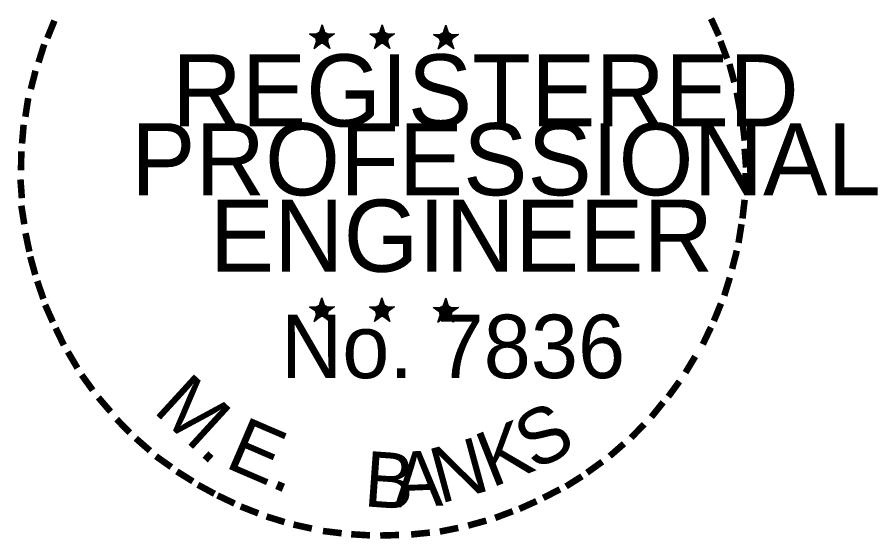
# Model space of a CAD drawing. Extents: x 1671357 to 13005564, y 567358 to 14261451.
# Drawn here: x 12758328.718 to 12758331.597, y 14259941.38 to 14259943.124 of the extents above; entities that cross this region are included whole.
import ezdxf

# ---------------------------------------------------------------- set-up
doc = ezdxf.new("R2010")
doc.units = 0
doc.layers.add('1', color=7, linetype='Continuous')
doc.layers.add('2', color=7, linetype='Continuous')

msp = doc.modelspace()

# ---------------------------------------------------------------- linework, layer by layer
at = {"layer": '1'}
for p, q in [((12758329.7381, 14259943.0986), (12758329.7309, 14259943.0697)), ((12758329.7381, 14259943.0986), (12758329.7333, 14259943.0685)), ((12758329.7381, 14259943.0986), (12758329.7357, 14259943.0685)), ((12758329.7381, 14259943.0552), (12758329.7381, 14259943.0986)), ((12758329.7381, 14259943.0986), (12758329.7454, 14259943.0685)), ((12758329.7381, 14259943.0986), (12758329.7442, 14259943.0685)), ((12758329.7381, 14259943.0986), (12758329.7406, 14259943.0685)), ((12758329.9394, 14259943.0986), (12758329.9322, 14259943.0697)), ((12758329.9394, 14259943.0986), (12758329.9346, 14259943.0685)), ((12758329.9394, 14259943.0986), (12758329.937, 14259943.0685)), ((12758329.9394, 14259943.0552), (12758329.9394, 14259943.0986)), ((12758329.9394, 14259943.0986), (12758329.9467, 14259943.0685)), ((12758329.9394, 14259943.0986), (12758329.9455, 14259943.0685)), ((12758329.9394, 14259943.0986), (12758329.9419, 14259943.0685)), ((12758330.1516, 14259943.0974), (12758330.1456, 14259943.0673)), ((12758330.1516, 14259943.0974), (12758330.1468, 14259943.0673)), ((12758330.1516, 14259943.0974), (12758330.1504, 14259943.0673)), ((12758330.1516, 14259943.0528), (12758330.1516, 14259943.0974)), ((12758330.1516, 14259943.0974), (12758330.16, 14259943.0673)), ((12758330.1516, 14259943.0974), (12758330.1576, 14259943.0673)), ((12758330.1516, 14259943.0974), (12758330.1552, 14259943.0673)), ((12758329.696, 14259943.0685), (12758329.7381, 14259943.0552)), ((12758329.696, 14259943.0685), (12758329.7261, 14259943.0649)), ((12758329.696, 14259943.0685), (12758329.7261, 14259943.0625)), ((12758329.696, 14259943.0685), (12758329.7249, 14259943.06)), ((12758329.696, 14259943.0685), (12758329.7249, 14259943.0564)), ((12758329.696, 14259943.0685), (12758329.7249, 14259943.0528)), ((12758329.696, 14259943.0685), (12758329.7237, 14259943.0504)), ((12758329.7116, 14259943.0191), (12758329.7381, 14259943.0552)), ((12758329.7116, 14259943.0191), (12758329.7249, 14259943.0516)), ((12758329.7116, 14259943.0191), (12758329.7273, 14259943.048)), ((12758329.7116, 14259943.0191), (12758329.7297, 14259943.0468)), ((12758329.7116, 14259943.0191), (12758329.7381, 14259943.0456)), ((12758329.7116, 14259943.0191), (12758329.7333, 14259943.0444)), ((12758329.7791, 14259943.0685), (12758329.7381, 14259943.0552)), ((12758329.7635, 14259943.0191), (12758329.7381, 14259943.0552)), ((12758329.7635, 14259943.0191), (12758329.7381, 14259943.0444)), ((12758329.7635, 14259943.0191), (12758329.7418, 14259943.0444)), ((12758329.7791, 14259943.0685), (12758329.743, 14259943.0649)), ((12758329.7791, 14259943.0685), (12758329.7454, 14259943.0625)), ((12758329.7791, 14259943.0685), (12758329.7454, 14259943.06)), ((12758329.7635, 14259943.0191), (12758329.7466, 14259943.054)), ((12758329.7635, 14259943.0191), (12758329.7466, 14259943.048)), ((12758329.7635, 14259943.0191), (12758329.7502, 14259943.054)), ((12758329.7791, 14259943.0685), (12758329.7526, 14259943.0576)), ((12758329.7791, 14259943.0685), (12758329.755, 14259943.0552)), ((12758329.7791, 14259943.0685), (12758329.7574, 14259943.054)), ((12758329.8973, 14259943.0685), (12758329.9394, 14259943.0552)), ((12758329.8973, 14259943.0685), (12758329.9274, 14259943.0649)), ((12758329.8973, 14259943.0685), (12758329.9274, 14259943.0625)), ((12758329.8973, 14259943.0685), (12758329.9262, 14259943.06)), ((12758329.8973, 14259943.0685), (12758329.9262, 14259943.0564)), ((12758329.8973, 14259943.0685), (12758329.925, 14259943.0528)), ((12758329.8973, 14259943.0685), (12758329.925, 14259943.0504)), ((12758329.9129, 14259943.0191), (12758329.9394, 14259943.0552)), ((12758329.9129, 14259943.0191), (12758329.9262, 14259943.0516)), ((12758329.9129, 14259943.0191), (12758329.9286, 14259943.048)), ((12758329.9129, 14259943.0191), (12758329.931, 14259943.0468)), ((12758329.9129, 14259943.0191), (12758329.9382, 14259943.0456)), ((12758329.9129, 14259943.0191), (12758329.9346, 14259943.0444)), ((12758329.9648, 14259943.0191), (12758329.9382, 14259943.0444)), ((12758329.9804, 14259943.0685), (12758329.9394, 14259943.0552)), ((12758329.9648, 14259943.0191), (12758329.9394, 14259943.0552)), ((12758329.9648, 14259943.0191), (12758329.9431, 14259943.0444)), ((12758329.9804, 14259943.0685), (12758329.9443, 14259943.0649)), ((12758329.9804, 14259943.0685), (12758329.9467, 14259943.0625)), ((12758329.9804, 14259943.0685), (12758329.9467, 14259943.06)), ((12758329.9648, 14259943.0191), (12758329.9479, 14259943.054)), ((12758329.9648, 14259943.0191), (12758329.9479, 14259943.048)), ((12758329.9648, 14259943.0191), (12758329.9515, 14259943.054)), ((12758329.9804, 14259943.0685), (12758329.9539, 14259943.0576)), ((12758329.9804, 14259943.0685), (12758329.9563, 14259943.0552)), ((12758329.9804, 14259943.0685), (12758329.9575, 14259943.054)), ((12758330.1106, 14259943.0661), (12758330.1516, 14259943.0528)), ((12758330.1106, 14259943.0661), (12758330.1407, 14259943.0637)), ((12758330.1106, 14259943.0661), (12758330.1407, 14259943.0613)), ((12758330.1106, 14259943.0661), (12758330.1395, 14259943.0588)), ((12758330.1106, 14259943.0661), (12758330.1395, 14259943.0552)), ((12758330.1106, 14259943.0661), (12758330.1383, 14259943.0516)), ((12758330.1106, 14259943.0661), (12758330.1383, 14259943.0492)), ((12758330.1263, 14259943.0179), (12758330.1516, 14259943.0528)), ((12758330.1263, 14259943.0179), (12758330.1395, 14259943.0504)), ((12758330.1263, 14259943.0179), (12758330.1407, 14259943.0468)), ((12758330.1263, 14259943.0179), (12758330.1432, 14259943.0456)), ((12758330.1263, 14259943.0179), (12758330.1468, 14259943.0432)), ((12758330.1263, 14259943.0179), (12758330.1516, 14259943.0432)), ((12758330.1938, 14259943.0661), (12758330.1516, 14259943.0528)), ((12758330.1781, 14259943.0179), (12758330.1516, 14259943.0528)), ((12758330.1781, 14259943.0179), (12758330.1516, 14259943.0432)), ((12758330.1938, 14259943.0661), (12758330.1564, 14259943.0637)), ((12758330.1781, 14259943.0179), (12758330.1564, 14259943.0432)), ((12758330.1938, 14259943.0661), (12758330.16, 14259943.0613)), ((12758330.1938, 14259943.0661), (12758330.16, 14259943.0588)), ((12758330.1781, 14259943.0179), (12758330.16, 14259943.0468)), ((12758330.1781, 14259943.0179), (12758330.1612, 14259943.0528)), ((12758330.1781, 14259943.0179), (12758330.1637, 14259943.0528)), ((12758330.1938, 14259943.0661), (12758330.1673, 14259943.0552)), ((12758330.1938, 14259943.0661), (12758330.1697, 14259943.054)), ((12758330.1938, 14259943.0661), (12758330.1709, 14259943.0528)), ((12758329.7116, 14259943.0191), (12758329.7381, 14259943.042)), ((12758329.7635, 14259943.0191), (12758329.7369, 14259943.0408)), ((12758329.9129, 14259943.0191), (12758329.9394, 14259943.042)), ((12758329.9648, 14259943.0191), (12758329.9382, 14259943.0408)), ((12758330.1263, 14259943.0179), (12758330.1528, 14259943.0408)), ((12758330.1781, 14259943.0179), (12758330.1516, 14259943.0396)), ((12758329.7369, 14259942.1861), (12758329.7309, 14259942.156)), ((12758329.7369, 14259942.1861), (12758329.7321, 14259942.156)), ((12758329.7369, 14259942.1861), (12758329.7345, 14259942.156)), ((12758329.7369, 14259942.1415), (12758329.7369, 14259942.1861)), ((12758329.7369, 14259942.1861), (12758329.7454, 14259942.156)), ((12758329.7369, 14259942.1861), (12758329.743, 14259942.156)), ((12758329.7369, 14259942.1861), (12758329.7394, 14259942.156)), ((12758329.9382, 14259942.1861), (12758329.9322, 14259942.156)), ((12758329.9382, 14259942.1861), (12758329.9334, 14259942.156)), ((12758329.9382, 14259942.1861), (12758329.9358, 14259942.156)), ((12758329.9382, 14259942.1415), (12758329.9382, 14259942.1861)), ((12758329.9382, 14259942.1861), (12758329.9467, 14259942.156)), ((12758329.9382, 14259942.1861), (12758329.9443, 14259942.156)), ((12758329.9382, 14259942.1861), (12758329.9407, 14259942.156)), ((12758330.1516, 14259942.1849), (12758330.1444, 14259942.1548)), ((12758330.1516, 14259942.1849), (12758330.1468, 14259942.1536)), ((12758330.1516, 14259942.1849), (12758330.1492, 14259942.1548)), ((12758330.1516, 14259942.1403), (12758330.1516, 14259942.1849)), ((12758330.1516, 14259942.1849), (12758330.16, 14259942.1536)), ((12758330.1516, 14259942.1849), (12758330.1576, 14259942.1548)), ((12758330.1516, 14259942.1849), (12758330.154, 14259942.1548)), ((12758329.696, 14259942.156), (12758329.7369, 14259942.1415)), ((12758329.696, 14259942.156), (12758329.7261, 14259942.1524)), ((12758329.696, 14259942.156), (12758329.7261, 14259942.15)), ((12758329.696, 14259942.156), (12758329.7249, 14259942.1476)), ((12758329.696, 14259942.156), (12758329.7249, 14259942.1427)), ((12758329.696, 14259942.156), (12758329.7237, 14259942.1403)), ((12758329.696, 14259942.156), (12758329.7237, 14259942.1379)), ((12758329.7791, 14259942.156), (12758329.7369, 14259942.1415)), ((12758329.7791, 14259942.156), (12758329.7418, 14259942.1524)), ((12758329.7791, 14259942.156), (12758329.7442, 14259942.1488)), ((12758329.7791, 14259942.156), (12758329.7442, 14259942.1464)), ((12758329.7791, 14259942.156), (12758329.7526, 14259942.144)), ((12758329.7791, 14259942.156), (12758329.7538, 14259942.1427)), ((12758329.7791, 14259942.156), (12758329.7562, 14259942.1415)), ((12758329.8961, 14259942.156), (12758329.9382, 14259942.1415)), ((12758329.8961, 14259942.156), (12758329.9274, 14259942.1524)), ((12758329.8961, 14259942.156), (12758329.9274, 14259942.15)), ((12758329.8961, 14259942.156), (12758329.9262, 14259942.1476)), ((12758329.8961, 14259942.156), (12758329.925, 14259942.1427)), ((12758329.8961, 14259942.156), (12758329.925, 14259942.1403)), ((12758329.8961, 14259942.156), (12758329.925, 14259942.1379)), ((12758329.9804, 14259942.156), (12758329.9382, 14259942.1415)), ((12758329.9804, 14259942.156), (12758329.9431, 14259942.1524)), ((12758329.9804, 14259942.156), (12758329.9455, 14259942.1488)), ((12758329.9804, 14259942.156), (12758329.9455, 14259942.1464)), ((12758329.9804, 14259942.156), (12758329.9539, 14259942.144)), ((12758329.9804, 14259942.156), (12758329.9551, 14259942.1427)), ((12758329.9804, 14259942.156), (12758329.9575, 14259942.1415)), ((12758330.1094, 14259942.1536), (12758330.1516, 14259942.1403)), ((12758330.1094, 14259942.1536), (12758330.1407, 14259942.1512)), ((12758330.1094, 14259942.1536), (12758330.1395, 14259942.1488)), ((12758330.1094, 14259942.1536), (12758330.1395, 14259942.1464)), ((12758330.1094, 14259942.1536), (12758330.1383, 14259942.1415)), ((12758330.1094, 14259942.1536), (12758330.1383, 14259942.1391)), ((12758330.1094, 14259942.1536), (12758330.1383, 14259942.1367)), ((12758330.1938, 14259942.1536), (12758330.1516, 14259942.1403)), ((12758330.1938, 14259942.1536), (12758330.1564, 14259942.1512)), ((12758330.1938, 14259942.1536), (12758330.1588, 14259942.1476)), ((12758330.1938, 14259942.1536), (12758330.1588, 14259942.1452)), ((12758330.1938, 14259942.1536), (12758330.1661, 14259942.1427)), ((12758330.1938, 14259942.1536), (12758330.1685, 14259942.1415)), ((12758330.1938, 14259942.1536), (12758330.1709, 14259942.1403)), ((12758329.7116, 14259942.1066), (12758329.7369, 14259942.1415)), ((12758329.7116, 14259942.1066), (12758329.7249, 14259942.1391)), ((12758329.7116, 14259942.1066), (12758329.7261, 14259942.1355)), ((12758329.7116, 14259942.1066), (12758329.7285, 14259942.1343)), ((12758329.7116, 14259942.1066), (12758329.7321, 14259942.1319)), ((12758329.7116, 14259942.1066), (12758329.7369, 14259942.1319)), ((12758329.7116, 14259942.1066), (12758329.7381, 14259942.1295)), ((12758329.7635, 14259942.1066), (12758329.7369, 14259942.1415)), ((12758329.7635, 14259942.1066), (12758329.7369, 14259942.1319)), ((12758329.7635, 14259942.1066), (12758329.7369, 14259942.1283)), ((12758329.7635, 14259942.1066), (12758329.7418, 14259942.1307)), ((12758329.7635, 14259942.1066), (12758329.7454, 14259942.1355)), ((12758329.7635, 14259942.1066), (12758329.7466, 14259942.1415)), ((12758329.7635, 14259942.1066), (12758329.749, 14259942.1415)), ((12758329.9129, 14259942.1066), (12758329.9382, 14259942.1415)), ((12758329.9129, 14259942.1066), (12758329.9262, 14259942.1391)), ((12758329.9129, 14259942.1066), (12758329.9274, 14259942.1355)), ((12758329.9129, 14259942.1066), (12758329.9298, 14259942.1343)), ((12758329.9129, 14259942.1066), (12758329.9334, 14259942.1319)), ((12758329.9129, 14259942.1066), (12758329.9382, 14259942.1319)), ((12758329.9129, 14259942.1066), (12758329.9394, 14259942.1295)), ((12758329.9648, 14259942.1066), (12758329.9382, 14259942.1415)), ((12758329.9648, 14259942.1066), (12758329.9382, 14259942.1319)), ((12758329.9648, 14259942.1066), (12758329.9382, 14259942.1283)), ((12758329.9648, 14259942.1066), (12758329.9431, 14259942.1307)), ((12758329.9648, 14259942.1066), (12758329.9467, 14259942.1355)), ((12758329.9648, 14259942.1066), (12758329.9479, 14259942.1415)), ((12758329.9648, 14259942.1066), (12758329.9503, 14259942.1415)), ((12758330.1251, 14259942.1042), (12758330.1516, 14259942.1403)), ((12758330.1251, 14259942.1042), (12758330.1395, 14259942.1379)), ((12758330.1251, 14259942.1042), (12758330.1407, 14259942.1343)), ((12758330.1251, 14259942.1042), (12758330.1432, 14259942.1331)), ((12758330.1251, 14259942.1042), (12758330.1516, 14259942.1307)), ((12758330.1251, 14259942.1042), (12758330.1468, 14259942.1295)), ((12758330.1251, 14259942.1042), (12758330.1516, 14259942.1271)), ((12758330.1769, 14259942.1042), (12758330.1516, 14259942.1403)), ((12758330.1769, 14259942.1042), (12758330.1516, 14259942.1307)), ((12758330.1769, 14259942.1042), (12758330.1516, 14259942.1271)), ((12758330.1769, 14259942.1042), (12758330.1564, 14259942.1295)), ((12758330.1769, 14259942.1042), (12758330.16, 14259942.1343)), ((12758330.1769, 14259942.1042), (12758330.1612, 14259942.1391)), ((12758330.1769, 14259942.1042), (12758330.1637, 14259942.1403))]:
    msp.add_line(p, q, dxfattribs=at)
for points in [[(12758329.7381, 14259943.0986), (12758329.7635, 14259943.0191), (12758329.696, 14259943.0685), (12758329.7791, 14259943.0685), (12758329.7116, 14259943.0191), (12758329.7381, 14259943.0986)], [(12758329.9394, 14259943.0986), (12758329.9648, 14259943.0191), (12758329.8973, 14259943.0685), (12758329.9804, 14259943.0685), (12758329.9129, 14259943.0191), (12758329.9394, 14259943.0986)], [(12758330.1516, 14259943.0974), (12758330.1781, 14259943.0179), (12758330.1106, 14259943.0661), (12758330.1938, 14259943.0661), (12758330.1263, 14259943.0179), (12758330.1516, 14259943.0974)], [(12758329.7369, 14259942.1861), (12758329.7635, 14259942.1066), (12758329.696, 14259942.156), (12758329.7791, 14259942.156), (12758329.7116, 14259942.1066), (12758329.7369, 14259942.1861)], [(12758329.9382, 14259942.1861), (12758329.9648, 14259942.1066), (12758329.8961, 14259942.156), (12758329.9804, 14259942.156), (12758329.9129, 14259942.1066), (12758329.9382, 14259942.1861)], [(12758330.1516, 14259942.1849), (12758330.1769, 14259942.1042), (12758330.1094, 14259942.1536), (12758330.1938, 14259942.1536), (12758330.1251, 14259942.1042), (12758330.1516, 14259942.1849)]]:
    msp.add_lwpolyline(points, dxfattribs=at)
for centre, radius in [((12758329.7375, 14259943.0557), 0.0208), ((12758329.7375, 14259943.0557), 0.0188), ((12758329.7375, 14259943.0557), 0.0174), ((12758329.7375, 14259943.0557), 0.016), ((12758329.9387, 14259943.0557), 0.0208), ((12758329.9387, 14259943.0557), 0.0188), ((12758329.9387, 14259943.0557), 0.0174), ((12758329.9387, 14259943.0557), 0.016), ((12758330.1517, 14259943.0542), 0.0208), ((12758330.1517, 14259943.0542), 0.0188), ((12758330.1517, 14259943.0542), 0.0174), ((12758329.7375, 14259943.0557), 0.014), ((12758329.7375, 14259943.0557), 0.013), ((12758329.7375, 14259943.0557), 0.0119), ((12758329.7375, 14259943.0557), 0.0103), ((12758329.7375, 14259943.0557), 0.00901), ((12758329.7375, 14259943.0557), 0.00749), ((12758329.7375, 14259943.0557), 0.00597), ((12758329.7375, 14259943.0557), 0.00445), ((12758329.7375, 14259943.0557), 0.00357), ((12758329.7375, 14259943.0557), 0.00174), ((12758329.9387, 14259943.0557), 0.014), ((12758329.9387, 14259943.0557), 0.013), ((12758329.9387, 14259943.0557), 0.0119), ((12758329.9387, 14259943.0557), 0.0103), ((12758329.9387, 14259943.0557), 0.00901), ((12758329.9387, 14259943.0557), 0.00749), ((12758329.9387, 14259943.0557), 0.00597), ((12758329.9387, 14259943.0557), 0.00445), ((12758329.9387, 14259943.0557), 0.00357), ((12758329.9387, 14259943.0557), 0.00174), ((12758330.1517, 14259943.0542), 0.016), ((12758330.1517, 14259943.0542), 0.014), ((12758330.1517, 14259943.0542), 0.013), ((12758330.1517, 14259943.0542), 0.0119), ((12758330.1517, 14259943.0542), 0.0103), ((12758330.1517, 14259943.0542), 0.00901), ((12758330.1517, 14259943.0542), 0.00749), ((12758330.1517, 14259943.0542), 0.00597), ((12758330.1517, 14259943.0542), 0.00445), ((12758330.1517, 14259943.0542), 0.00357), ((12758330.1517, 14259943.0542), 0.00174), ((12758329.737, 14259942.1428), 0.0208), ((12758329.737, 14259942.1428), 0.0188), ((12758329.737, 14259942.1428), 0.0174), ((12758329.737, 14259942.1428), 0.016), ((12758329.737, 14259942.1428), 0.014), ((12758329.737, 14259942.1428), 0.013), ((12758329.737, 14259942.1428), 0.0119), ((12758329.737, 14259942.1428), 0.0103), ((12758329.737, 14259942.1428), 0.00901), ((12758329.737, 14259942.1428), 0.00749), ((12758329.9382, 14259942.1428), 0.0208), ((12758329.9382, 14259942.1428), 0.0188), ((12758329.9382, 14259942.1428), 0.0174), ((12758329.9382, 14259942.1428), 0.016), ((12758329.9382, 14259942.1428), 0.014), ((12758329.9382, 14259942.1428), 0.013), ((12758329.9382, 14259942.1428), 0.0119), ((12758329.9382, 14259942.1428), 0.0103), ((12758329.9382, 14259942.1428), 0.00901), ((12758329.9382, 14259942.1428), 0.00749), ((12758330.1512, 14259942.1414), 0.0208), ((12758330.1512, 14259942.1414), 0.0188), ((12758330.1512, 14259942.1414), 0.0174), ((12758330.1512, 14259942.1414), 0.016), ((12758330.1512, 14259942.1414), 0.014), ((12758330.1512, 14259942.1414), 0.013), ((12758330.1512, 14259942.1414), 0.0119), ((12758330.1512, 14259942.1414), 0.0103), ((12758330.1512, 14259942.1414), 0.00901), ((12758329.737, 14259942.1428), 0.00597), ((12758329.737, 14259942.1428), 0.00445), ((12758329.737, 14259942.1428), 0.00357), ((12758329.737, 14259942.1428), 0.00174), ((12758329.9382, 14259942.1428), 0.00597), ((12758329.9382, 14259942.1428), 0.00445), ((12758329.9382, 14259942.1428), 0.00357), ((12758329.9382, 14259942.1428), 0.00174), ((12758330.1512, 14259942.1414), 0.00749), ((12758330.1512, 14259942.1414), 0.00597), ((12758330.1512, 14259942.1414), 0.00445), ((12758330.1512, 14259942.1414), 0.00357), ((12758330.1512, 14259942.1414), 0.00174)]:
    msp.add_circle(centre, radius, dxfattribs=at)

# ---------------------------------------------------------------- texts
for height, rotation, p in [(0.1928, 67.7743, (12758328.8835, 14259943.0154)), (0.1929, 294.6628, (12758330.9664, 14259943.0986)), (0.1929, 290.5728, (12758330.9966, 14259943.0287)), (0.1929, 72.3945, (12758328.857, 14259942.9395)), (0.1928, 285.1233, (12758331.0255, 14259942.9588)), (0.1929, 75.461, (12758328.8329, 14259942.8539)), (0.1929, 280.5493, (12758331.0496, 14259942.8696)), (0.1929, 81.2013, (12758328.8172, 14259942.7683)), (0.1929, 85.1863, (12758328.8076, 14259942.684)), (0.1929, 276.5962, (12758331.0689, 14259942.7768)), (0.1929, 89.0622, (12758328.8052, 14259942.5996)), (0.1929, 274.3301, (12758331.0761, 14259942.69)), (0.1928, 94.1959, (12758328.8088, 14259942.5128)), (0.1929, 269.9407, (12758331.0797, 14259942.6141)), (0.1929, 98.9479, (12758328.8172, 14259942.432)), (0.1929, 263.5172, (12758331.0785, 14259942.5333)), (0.1929, 260.9953, (12758331.0689, 14259942.4549)), (0.1929, 101.7149, (12758328.8341, 14259942.344)), (0.1929, 105.4578, (12758328.8534, 14259942.2717)), (0.1929, 255.7626, (12758331.0556, 14259942.373)), (0.1929, 109.0874, (12758328.8799, 14259942.1958)), (0.1929, 252.8681, (12758331.0339, 14259942.2862)), (0.1928, 114.0643, (12758328.91, 14259942.1247)), (0.1929, 247.8887, (12758331.0074, 14259942.2054)), (0.1929, 115.7289, (12758328.9462, 14259942.0499)), (0.1928, 244.6197, (12758330.9761, 14259942.1295)), (0.1928, 120.4471, (12758328.9896, 14259941.9788)), (0.1928, 239.0712, (12758330.9279, 14259942.0379)), (0.1929, 125.8934, (12758329.0378, 14259941.9113)), (0.1929, 233.8452, (12758330.8797, 14259941.9595)), (0.1929, 130.7181, (12758329.0945, 14259941.845)), (0.1929, 231.2538, (12758330.8278, 14259941.892)), (0.1929, 134.2238, (12758329.1559, 14259941.7787)), (0.1928, 225.7653, (12758330.77, 14259941.8233)), (0.1929, 138.9338, (12758329.2198, 14259941.7233)), (0.1929, 221.0851, (12758330.7073, 14259941.7618)), (0.1929, 144.6463, (12758329.2861, 14259941.6739)), (0.1929, 215.7363, (12758330.641, 14259941.7052)), (0.1929, 148.0898, (12758329.3548, 14259941.6293)), (0.1929, 212.2491, (12758330.5771, 14259941.6582)), (0.1928, 151.5704, (12758329.4235, 14259941.5907)), (0.1929, 207.3568, (12758330.5096, 14259941.6172)), (0.1929, 154.6002, (12758329.4874, 14259941.5605)), (0.1929, 158.5612, (12758329.5622, 14259941.5304)), (0.1929, 204.2516, (12758330.4349, 14259941.5786)), (0.1929, 162.7983, (12758329.6453, 14259941.5039)), (0.1929, 200.7184, (12758330.3601, 14259941.5461)), (0.1929, 167.5555, (12758329.7309, 14259941.4846)), (0.1929, 195.4743, (12758330.2782, 14259941.5159)), (0.1929, 173.1155, (12758329.8237, 14259941.4713)), (0.1929, 176.5183, (12758329.9141, 14259941.4653)), (0.1929, 181.5918, (12758330.0045, 14259941.4677)), (0.1928, 185.8167, (12758330.1022, 14259941.4762)), (0.1928, 191.2858, (12758330.1902, 14259941.4918))]:
    msp.add_text('-', height=height, rotation=rotation, dxfattribs=at).set_placement(p)
for s, height, p in [('REGISTERED', 0.24108, (12758329.2367, 14259942.7587)), ('PROFESSIONAL', 0.241075, (12758329.0993, 14259942.5285)), ('ENGINEER', 0.24108, (12758329.3621, 14259942.2729)), ('No. 7836', 0.21215, (12758329.6003, 14259941.9173))]:
    msp.add_text(s, height=height, dxfattribs=at).set_placement(p)
at = {"layer": '2'}
for s, height, rotation, p in [('M.', 0.18563, 317.507, (12758329.1688, 14259941.8066)), ('S', 0.1856, 28.0022, (12758330.4484, 14259941.6057)), ('E.', 0.18561, 336.733, (12758329.4081, 14259941.6212)), ('K', 0.1856, 21.5935, (12758330.3042, 14259941.5496)), ('N', 0.1856, 15.1849, (12758330.1319, 14259941.497)), ('B', 0.1856, 355.9589, (12758329.8744, 14259941.4892)), ('A', 0.1856, 2.3676, (12758329.9789, 14259941.4845))]:
    msp.add_text(s, height=height, rotation=rotation, dxfattribs=at).set_placement(p)

doc.saveas('drawing.dxf')
